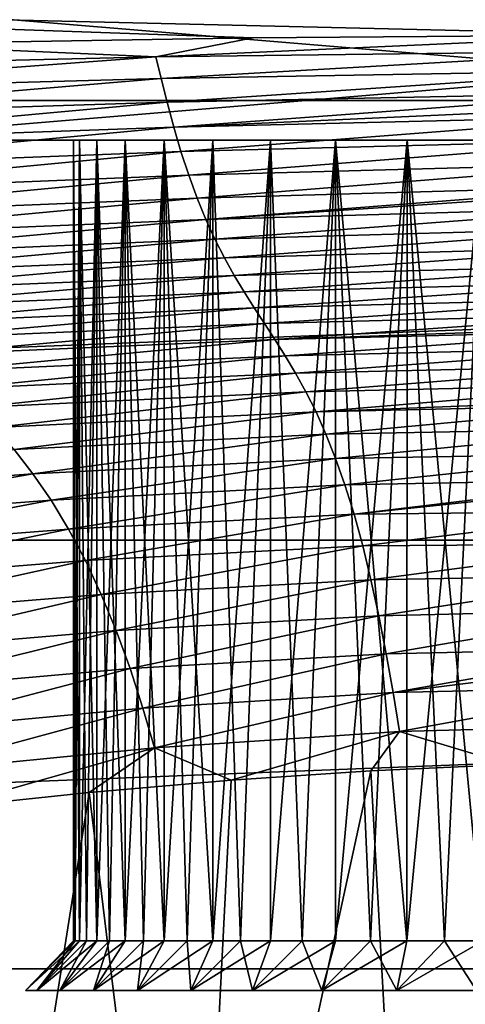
# Model space of a CAD drawing. Header units: metres. Extents: x -105 to 105, y -68 to 103.
# Tile 261 of 416: x -2.3 to -0.66, y 36.05 to 39.68. Entities that reach past the tile are written whole.
import ezdxf

# ---------------------------------------------------------------- set-up
doc = ezdxf.new("R2010")
doc.units = ezdxf.units.M
doc.layers.add('solid_FIT-BATH-150_SW0001', color=7, linetype='CONTINUOUS')
doc.layers.add('solid_FIT-BATH-150_SW0001_01', color=7, linetype='CONTINUOUS')

msp = doc.modelspace()

# ---------------------------------------------------------------- linework, layer by layer
at = {"layer": 'solid_FIT-BATH-150_SW0001'}
for points in [[(-20.881931, 39.382076, 72.796501), (21.201727, 41.032112, 72.796501), (-21.201733, 41.03215, 72.796501)], [(0, 39.813683, -21.663218), (0, 39.623611, -21.558186), (-5.332838, 39.749645, -21.611916)], [(-5.332838, 39.749645, -21.611916), (0, 39.623611, -21.558186), (-1.439012, 39.613415, -21.550802)], [(-5.332838, 39.749645, -21.611916), (-1.439012, 39.613415, -21.550802), (-2.852156, 39.589607, -21.532602)], [(-3, 39.235889, 50.796501), (3, 39.735889, 50.796501), (-3, 39.735889, 50.796501)], [(3, 39.235889, 69.796501), (-3, 39.235889, 69.796501), (-3, 39.735889, 69.796501)], [(-1.796933, 39.542873, -21.507715), (-2.852156, 39.589607, -21.532602), (-1.439012, 39.613415, -21.550802)], [(-1.796933, 39.542873, -21.507715), (-1.439012, 39.613415, -21.550802), (0, 39.623611, -21.558186)], [(0.000003, 39.565395, -21.523188), (-1.796933, 39.542873, -21.507715), (0, 39.623611, -21.558186)], [(-1.796933, 39.542873, -21.507715), (-3.551753, 39.500713, -21.475426), (-2.852156, 39.589607, -21.532602)], [(-3.514789, 39.414722, -21.421591), (-3.551753, 39.500713, -21.475426), (-1.796933, 39.542873, -21.507715)], [(-1.777626, 39.463608, -21.458733), (-3.514789, 39.414722, -21.421591), (-1.796933, 39.542873, -21.507715)], [(-3.47238, 39.320271, -21.36167), (-3.514789, 39.414722, -21.421591), (-1.777626, 39.463608, -21.458733)], [(-1.755709, 39.375538, -21.403427), (-3.47238, 39.320271, -21.36167), (-1.777626, 39.463608, -21.458733)], [(-20.43391, 37.762463, 72.796501), (20.881918, 39.382015, 72.796501), (-20.881931, 39.382076, 72.796501)], [(-3.424899, 39.224239, -21.299929), (-3.47238, 39.320271, -21.36167), (-1.755709, 39.375538, -21.403427)], [(-1.731337, 39.284447, -21.345358), (-3.424899, 39.224239, -21.299929), (-1.755709, 39.375538, -21.403427)], [(-3.372752, 39.130836, -21.239183), (-3.424899, 39.224239, -21.299929), (-1.731337, 39.284447, -21.345358)], [(-1.704697, 39.194267, -21.287096), (-3.372752, 39.130836, -21.239183), (-1.731337, 39.284447, -21.345358)], [(0.299656, 39.235889, 55.874977), (0, 39.235889, 55.896503), (-3, 39.235889, 69.796501)], [(-0.299663, 39.235889, 55.874977), (-3, 39.235889, 69.796501), (0, 39.235889, 55.896503)], [(-0.591677, 39.235889, 55.811356), (-3, 39.235889, 69.796501), (-0.299663, 39.235889, 55.874977)], [(-0.872132, 39.235889, 55.70681), (-3, 39.235889, 69.796501), (-0.591677, 39.235889, 55.811356)], [(-1.135412, 39.235889, 55.563084), (-3, 39.235889, 69.796501), (-0.872132, 39.235889, 55.70681)], [(-1.375316, 39.235889, 55.383392), (-3, 39.235889, 69.796501), (-1.135412, 39.235889, 55.563084)], [(-1.587029, 39.235889, 55.171665), (-3, 39.235889, 69.796501), (-1.375316, 39.235889, 55.383392)], [(-1.766646, 39.235889, 54.931816), (-3, 39.235889, 69.796501), (-1.587029, 39.235889, 55.171665)], [(-1.910345, 39.235889, 54.668556), (-3, 39.235889, 69.796501), (-1.766646, 39.235889, 54.931816)], [(-2.014876, 39.235889, 54.388103), (-3, 39.235889, 69.796501), (-1.910345, 39.235889, 54.668556)], [(-2.078531, 39.235889, 54.095654), (-3, 39.235889, 69.796501), (-2.014876, 39.235889, 54.388103)], [(-2.1, 39.235889, 53.796432), (-3, 39.235889, 69.796501), (-2.078531, 39.235889, 54.095654)], [(-3, 39.235889, 50.796501), (-3, 39.235889, 69.796501), (-2.1, 39.235889, 53.796432)], [(-3, 39.235889, 50.796501), (-2.1, 39.235889, 53.796432), (-2.078517, 39.235889, 53.497242)], [(-3, 39.235889, 50.796501), (-2.078517, 39.235889, 53.497242), (-2.014853, 39.235889, 53.204819)], [(-3, 39.235889, 50.796501), (-2.014853, 39.235889, 53.204819), (-1.910313, 39.235889, 52.924377)], [(-3, 39.235889, 50.796501), (-1.910313, 39.235889, 52.924377), (-1.766599, 39.235889, 52.661114)], [(-3, 39.235889, 50.796501), (-1.766599, 39.235889, 52.661114), (-1.586957, 39.235889, 52.421261)], [(-3, 39.235889, 50.796501), (-1.586957, 39.235889, 52.421261), (-1.375249, 39.235889, 52.209553)], [(-3, 39.235889, 50.796501), (-1.375249, 39.235889, 52.209553), (-1.135379, 39.235889, 52.029896)], [(-3, 39.235889, 50.796501), (-1.135379, 39.235889, 52.029896), (-0.872111, 39.235889, 51.886181)], [(-3, 39.235889, 50.796501), (-0.872111, 39.235889, 51.886181), (-0.591664, 39.235889, 51.781643)], [(-2.1, 39.235889, 53.796432), (-2.094645, 36.285889, 53.646626), (-2.078607, 36.285889, 53.497513)], [(-2.078517, 39.235889, 53.497242), (-2.1, 39.235889, 53.796432), (-2.078607, 36.285889, 53.497513)], [(-2.1, 39.235889, 53.796432), (-2.1, 36.285889, 53.796501), (-2.094645, 36.285889, 53.646626)], [(-2.078531, 39.235889, 54.095654), (-2.094645, 36.285889, 53.946381), (-2.1, 36.285889, 53.796501)], [(-2.1, 39.235889, 53.796432), (-2.078531, 39.235889, 54.095654), (-2.1, 36.285889, 53.796501)], [(-2.078531, 39.235889, 54.095654), (-2.078607, 36.285889, 54.09549), (-2.094645, 36.285889, 53.946381)], [(-2.078517, 39.235889, 53.497242), (-2.078607, 36.285889, 53.497513), (-2.051978, 36.285889, 53.349972)], [(-2.014876, 39.235889, 54.388103), (-2.051978, 36.285889, 54.243031), (-2.078607, 36.285889, 54.09549)], [(-2.078531, 39.235889, 54.095654), (-2.014876, 39.235889, 54.388103), (-2.078607, 36.285889, 54.09549)], [(-2.078517, 39.235889, 53.497242), (-2.051978, 36.285889, 53.349972), (-2.014907, 36.285889, 53.204765)], [(-2.014853, 39.235889, 53.204819), (-2.078517, 39.235889, 53.497242), (-2.014907, 36.285889, 53.204765)], [(-2.014876, 39.235889, 54.388103), (-2.014907, 36.285889, 54.388237), (-2.051978, 36.285889, 54.243031)], [(-2.014853, 39.235889, 53.204819), (-2.014907, 36.285889, 53.204765), (-1.967584, 36.285889, 53.062599)], [(-1.910345, 39.235889, 54.668556), (-1.967584, 36.285889, 54.530407), (-2.014907, 36.285889, 54.388237)], [(-2.014876, 39.235889, 54.388103), (-1.910345, 39.235889, 54.668556), (-2.014907, 36.285889, 54.388237)], [(-2.014853, 39.235889, 53.204819), (-1.967584, 36.285889, 53.062599), (-1.91024, 36.285889, 52.924156)], [(-1.910313, 39.235889, 52.924377), (-2.014853, 39.235889, 53.204819), (-1.91024, 36.285889, 52.924156)], [(-1.910345, 39.235889, 54.668556), (-1.91024, 36.285889, 54.668846), (-1.967584, 36.285889, 54.530407)], [(-1.910345, 39.235889, 54.668556), (-1.766646, 39.235889, 54.931816), (-1.91024, 36.285889, 54.668846)], [(-1.910313, 39.235889, 52.924377), (-1.843174, 36.285889, 52.790165), (-1.766711, 36.285889, 52.661278)], [(-1.766599, 39.235889, 52.661114), (-1.910313, 39.235889, 52.924377), (-1.766711, 36.285889, 52.661278)], [(-1.910313, 39.235889, 52.924377), (-1.91024, 36.285889, 52.924156), (-1.843174, 36.285889, 52.790165)], [(-1.766646, 39.235889, 54.931816), (-1.843174, 36.285889, 54.802837), (-1.91024, 36.285889, 54.668846)], [(-1.766646, 39.235889, 54.931816), (-1.766711, 36.285889, 54.931725), (-1.843174, 36.285889, 54.802837)], [(-1.766599, 39.235889, 52.661114), (-1.766711, 36.285889, 52.661278), (-1.681213, 36.285889, 52.53812)], [(-1.587029, 39.235889, 55.171665), (-1.681213, 36.285889, 55.054882), (-1.766711, 36.285889, 54.931725)], [(-1.766646, 39.235889, 54.931816), (-1.587029, 39.235889, 55.171665), (-1.766711, 36.285889, 54.931725)], [(-1.766599, 39.235889, 52.661114), (-1.681213, 36.285889, 52.53812), (-1.587117, 36.285889, 52.421345)], [(-1.586957, 39.235889, 52.421261), (-1.766599, 39.235889, 52.661114), (-1.587117, 36.285889, 52.421345)], [(-1.587029, 39.235889, 55.171665), (-1.587117, 36.285889, 55.171658), (-1.681213, 36.285889, 55.054882)], [(-1.586957, 39.235889, 52.421261), (-1.587117, 36.285889, 52.421345), (-1.484924, 36.285889, 52.311577)], [(-1.375316, 39.235889, 55.383392), (-1.484924, 36.285889, 55.281425), (-1.587117, 36.285889, 55.171658)], [(-1.587029, 39.235889, 55.171665), (-1.375316, 39.235889, 55.383392), (-1.587117, 36.285889, 55.171658)], [(-1.375249, 39.235889, 52.209553), (-1.586957, 39.235889, 52.421261), (-1.484924, 36.285889, 52.311577)], [(-1.375249, 39.235889, 52.209553), (-1.484924, 36.285889, 52.311577), (-1.375158, 36.285889, 52.209385)], [(-1.375316, 39.235889, 55.383392), (-1.375158, 36.285889, 55.383617), (-1.484924, 36.285889, 55.281425)], [(-1.375316, 39.235889, 55.383392), (-1.135412, 39.235889, 55.563084), (-1.375158, 36.285889, 55.383617)], [(-1.375249, 39.235889, 52.209553), (-1.375158, 36.285889, 52.209385), (-1.258381, 36.285889, 52.115288)], [(-1.135379, 39.235889, 52.029896), (-1.375249, 39.235889, 52.209553), (-1.258381, 36.285889, 52.115288)], [(-1.135412, 39.235889, 55.563084), (-1.258381, 36.285889, 55.477715), (-1.375158, 36.285889, 55.383617)], [(-1.135379, 39.235889, 52.029896), (-1.258381, 36.285889, 52.115288), (-1.135224, 36.285889, 52.029793)], [(-1.135412, 39.235889, 55.563084), (-1.135224, 36.285889, 55.563213), (-1.258381, 36.285889, 55.477715)], [(-1.135412, 39.235889, 55.563084), (-0.872132, 39.235889, 55.70681), (-1.135224, 36.285889, 55.563213)], [(-1.135379, 39.235889, 52.029896), (-1.006335, 36.285889, 51.953327), (-0.872344, 36.285889, 51.886261)], [(-0.872111, 39.235889, 51.886181), (-1.135379, 39.235889, 52.029896), (-0.872344, 36.285889, 51.886261)], [(-1.135379, 39.235889, 52.029896), (-1.135224, 36.285889, 52.029793), (-1.006335, 36.285889, 51.953327)], [(-0.872132, 39.235889, 55.70681), (-1.006335, 36.285889, 55.639675), (-1.135224, 36.285889, 55.563213)], [(-0.872132, 39.235889, 55.70681), (-0.872344, 36.285889, 55.706741), (-1.006335, 36.285889, 55.639675)], [(-0.872111, 39.235889, 51.886181), (-0.872344, 36.285889, 51.886261), (-0.733904, 36.285889, 51.828918)], [(-0.591677, 39.235889, 55.811356), (-0.733904, 36.285889, 55.764084), (-0.872344, 36.285889, 55.706741)], [(-0.872132, 39.235889, 55.70681), (-0.591677, 39.235889, 55.811356), (-0.872344, 36.285889, 55.706741)], [(-0.872111, 39.235889, 51.886181), (-0.733904, 36.285889, 51.828918), (-0.591734, 36.285889, 51.781593)], [(-0.591664, 39.235889, 51.781643), (-0.872111, 39.235889, 51.886181), (-0.591734, 36.285889, 51.781593)], [(-0.591677, 39.235889, 55.811356), (-0.591734, 36.285889, 55.811409), (-0.733904, 36.285889, 55.764084)], [(-3.316409, 39.041313, -21.180578), (-3.372752, 39.130836, -21.239183), (-1.704697, 39.194267, -21.287096)], [(-1.676043, 39.106529, -21.2299), (-3.316409, 39.041313, -21.180578), (-1.704697, 39.194267, -21.287096)], [(-3.256282, 38.956882, -21.125231), (-3.316409, 39.041313, -21.180578), (-1.676043, 39.106529, -21.2299)], [(-1.645569, 39.022644, -21.174963), (-3.256282, 38.956882, -21.125231), (-1.676043, 39.106529, -21.2299)], [(-3.192692, 38.87867, -21.074209), (-3.256282, 38.956882, -21.125231), (-1.645569, 39.022644, -21.174963)], [(-1.613378, 38.943962, -21.12344), (-3.192692, 38.87867, -21.074209), (-1.645569, 39.022644, -21.174963)], [(-3.126132, 38.806557, -21.027813), (-3.192692, 38.87867, -21.074209), (-1.613378, 38.943962, -21.12344)], [(-1.57974, 38.870712, -21.075836), (-3.126132, 38.806557, -21.027813), (-1.613378, 38.943962, -21.12344)], [(-3.057056, 38.739582, -20.985832), (-3.126132, 38.806557, -21.027813), (-1.57974, 38.870712, -21.075836)], [(-1.544877, 38.802258, -21.032148), (-3.057056, 38.739582, -20.985832), (-1.57974, 38.870712, -21.075836)], [(-2.985887, 38.676792, -20.948053), (-3.057056, 38.739582, -20.985832), (-1.544877, 38.802258, -21.032148)], [(-1.508977, 38.737926, -20.992361), (-2.985887, 38.676792, -20.948053), (-1.544877, 38.802258, -21.032148)], [(-2.912976, 38.617184, -20.914227), (-2.985887, 38.676792, -20.948053), (-1.508977, 38.737926, -20.992361)], [(-1.472153, 38.676991, -20.956419), (-2.912976, 38.617184, -20.914227), (-1.508977, 38.737926, -20.992361)], [(-2.838838, 38.559456, -20.883839), (-2.912976, 38.617184, -20.914227), (-1.472153, 38.676991, -20.956419)], [(-1.434701, 38.618259, -20.923931), (-2.838838, 38.559456, -20.883839), (-1.472153, 38.676991, -20.956419)], [(-2.763884, 38.502209, -20.8563), (-2.838838, 38.559456, -20.883839), (-1.434701, 38.618259, -20.923931)], [(-1.396811, 38.560341, -20.894377), (-2.763884, 38.502209, -20.8563), (-1.434701, 38.618259, -20.923931)], [(-2.688508, 38.444046, -20.831028), (-2.763884, 38.502209, -20.8563), (-1.396811, 38.560341, -20.894377)], [(-1.35866, 38.501831, -20.867231), (-2.688508, 38.444046, -20.831028), (-1.396811, 38.560341, -20.894377)], [(-2.613087, 38.383682, -20.807461), (-2.688508, 38.444046, -20.831028), (-1.35866, 38.501831, -20.867231)], [(-1.320406, 38.44138, -20.84197), (-2.613087, 38.383682, -20.807461), (-1.35866, 38.501831, -20.867231)], [(-2.538065, 38.319904, -20.785011), (-2.613087, 38.383682, -20.807461), (-1.320406, 38.44138, -20.84197)], [(-1.282291, 38.377647, -20.817974), (-2.538065, 38.319904, -20.785011), (-1.320406, 38.44138, -20.84197)], [(-2.463829, 38.251461, -20.76306), (-2.538065, 38.319904, -20.785011), (-1.282291, 38.377647, -20.817974)], [(-1.244502, 38.30925, -20.794596), (-2.463829, 38.251461, -20.76306), (-1.282291, 38.377647, -20.817974)], [(-2.3908, 38.177109, -20.740992), (-2.463829, 38.251461, -20.76306), (-1.244502, 38.30925, -20.794596)], [(-1.207258, 38.234821, -20.771185), (-2.3908, 38.177109, -20.740992), (-1.244502, 38.30925, -20.794596)], [(-2.319422, 38.095833, -20.718273), (-2.3908, 38.177109, -20.740992), (-1.207258, 38.234821, -20.771185)], [(-1.170809, 38.15324, -20.747169), (-2.319422, 38.095833, -20.718273), (-1.207258, 38.234821, -20.771185)], [(-2.24996, 38.006889, -20.694431), (-2.319422, 38.095833, -20.718273), (-1.170809, 38.15324, -20.747169)], [(-1.135235, 38.063763, -20.722059), (-2.24996, 38.006889, -20.694431), (-1.170809, 38.15324, -20.747169)], [(-2.24996, 38.006889, -20.694431), (-3.365286, 37.925198, -20.646637), (-2.319422, 38.095833, -20.718273)], [(-2.182782, 37.909523, -20.668982), (-2.24996, 38.006889, -20.694431), (-1.135235, 38.063763, -20.722059)], [(-1.100722, 37.965672, -20.695372), (-2.182782, 37.909523, -20.668982), (-1.135235, 38.063763, -20.722059)], [(-3.267657, 37.827621, -20.622799), (-3.365286, 37.925198, -20.646637), (-2.24996, 38.006889, -20.694431)], [(-2.182782, 37.909523, -20.668982), (-3.267657, 37.827621, -20.622799), (-2.24996, 38.006889, -20.694431)], [(-2.118189, 37.803005, -20.641457), (-2.182782, 37.909523, -20.668982), (-1.100722, 37.965672, -20.695372)], [(-1.067388, 37.858284, -20.66663), (-2.118189, 37.803005, -20.641457), (-1.100722, 37.965672, -20.695372)], [(-3.173952, 37.721046, -20.59687), (-3.267657, 37.827621, -20.622799), (-2.182782, 37.909523, -20.668982)], [(-2.118189, 37.803005, -20.641457), (-3.173952, 37.721046, -20.59687), (-2.182782, 37.909523, -20.668982)], [(-2.056595, 37.687172, -20.611584), (-2.118189, 37.803005, -20.641457), (-1.067388, 37.858284, -20.66663)], [(-1.035472, 37.741634, -20.635612), (-2.056595, 37.687172, -20.611584), (-1.067388, 37.858284, -20.66663)], [(-3.084733, 37.605145, -20.568531), (-3.173952, 37.721046, -20.59687), (-2.118189, 37.803005, -20.641457)], [(-2.056595, 37.687172, -20.611584), (-3.084733, 37.605145, -20.568531), (-2.118189, 37.803005, -20.641457)], [(-19.860888, 36.18375, 72.796501), (20.433884, 37.762379, 72.796501), (-20.43391, 37.762463, 72.796501)], [(-1.998311, 37.562534, -20.579309), (-2.056595, 37.687172, -20.611584), (-1.035472, 37.741634, -20.635612)], [(-1.00511, 37.616512, -20.602343), (-1.998311, 37.562534, -20.579309), (-1.035472, 37.741634, -20.635612)], [(-3.000459, 37.480183, -20.537643), (-3.084733, 37.605145, -20.568531), (-2.056595, 37.687172, -20.611584)], [(-1.998311, 37.562534, -20.579309), (-3.000459, 37.480183, -20.537643), (-2.056595, 37.687172, -20.611584)], [(-1.943236, 37.429668, -20.544596), (-1.998311, 37.562534, -20.579309), (-1.00511, 37.616512, -20.602343)], [(-0.976013, 37.483746, -20.566854), (-1.943236, 37.429668, -20.544596), (-1.00511, 37.616512, -20.602343)], [(-2.921178, 37.346497, -20.504103), (-3.000459, 37.480183, -20.537643), (-1.998311, 37.562534, -20.579309)], [(-1.943236, 37.429668, -20.544596), (-2.921178, 37.346497, -20.504103), (-1.998311, 37.562534, -20.579309)], [(-1.892279, 37.289181, -20.507414), (-1.943236, 37.429668, -20.544596), (-0.976013, 37.483746, -20.566854)], [(-0.948931, 37.344296, -20.529232), (-1.892279, 37.289181, -20.507414), (-0.976013, 37.483746, -20.566854)], [(-2.847947, 37.20438, -20.467762), (-2.921178, 37.346497, -20.504103), (-1.943236, 37.429668, -20.544596)], [(-1.892279, 37.289181, -20.507414), (-2.847947, 37.20438, -20.467762), (-1.943236, 37.429668, -20.544596)], [(-1.845181, 37.143719, -20.468458), (-1.892279, 37.289181, -20.507414), (-0.948931, 37.344296, -20.529232)], [(-0.923408, 37.201, -20.49025), (-1.845181, 37.143719, -20.468458), (-0.948931, 37.344296, -20.529232)], [(-2.780672, 37.056301, -20.429243), (-2.847947, 37.20438, -20.467762), (-1.892279, 37.289181, -20.507414)], [(-1.845181, 37.143719, -20.468458), (-2.780672, 37.056301, -20.429243), (-1.892279, 37.289181, -20.507414)], [(0.004121, 37.221672, -20.497223), (-0.90001, 37.057823, -20.451082), (-0.923408, 37.201, -20.49025)], [(0.004121, 37.221672, -20.497223), (0.005477, 37.081654, -20.458687), (-0.90001, 37.057823, -20.451082)], [(-0.923408, 37.201, -20.49025), (-1.802689, 36.997307, -20.428907), (-1.845181, 37.143719, -20.468458)], [(-0.923408, 37.201, -20.49025), (-0.90001, 37.057823, -20.451082), (-1.802689, 36.997307, -20.428907)], [(-1.845181, 37.143719, -20.468458), (-2.720269, 36.90633, -20.389715), (-2.780672, 37.056301, -20.429243)], [(-1.845181, 37.143719, -20.468458), (-1.802689, 36.997307, -20.428907), (-2.720269, 36.90633, -20.389715)], [(-0.90001, 37.057823, -20.451082), (0.005477, 37.081654, -20.458687), (-0.496193, 36.935642, -20.418081)], [(-1.802689, 36.997307, -20.428907), (-0.90001, 37.057823, -20.451082), (-1.519162, 36.878708, -20.398006)], [(-0.90001, 37.057823, -20.451082), (-1.005072, 36.912598, -20.41036), (-1.519162, 36.878708, -20.398006)], [(-0.90001, 37.057823, -20.451082), (-0.496193, 36.935642, -20.418081), (-1.005072, 36.912598, -20.41036)], [(-2.720269, 36.90633, -20.389715), (-1.802689, 36.997307, -20.428907), (-2.577878, 36.776096, -20.355888)], [(-1.802689, 36.997307, -20.428907), (-2.0423, 36.833393, -20.380169), (-2.577878, 36.776096, -20.355888)], [(-1.802689, 36.997307, -20.428907), (-1.519162, 36.878708, -20.398006), (-2.0423, 36.833393, -20.380169)], [(-1.005072, 36.912598, -20.41036), (-0.496193, 36.935642, -20.418081), (-0.835037, 33.82658, -19.592239)], [(-0.496193, 36.935642, -20.418081), (0.003403, 33.842892, -19.597466), (-0.835037, 33.82658, -19.592239)], [(-1.005072, 36.912598, -20.41036), (-0.835037, 33.82658, -19.592239), (-1.675984, 33.826176, -19.587305)], [(-1.519162, 36.878708, -20.398006), (-1.005072, 36.912598, -20.41036), (-1.675984, 33.826176, -19.587305)], [(-2.0423, 36.833393, -20.380169), (-1.519162, 36.878708, -20.398006), (-1.675984, 33.826176, -19.587305)], [(-2.577878, 36.776096, -20.355888), (-2.0423, 36.833393, -20.380169), (-2.517167, 33.825279, -19.575953)], [(-2.0423, 36.833393, -20.380169), (-1.675984, 33.826176, -19.587305), (-2.517167, 33.825279, -19.575953)], [(-2.277557, 36.102959, 53.640911), (-2.094645, 36.285889, 53.646626), (-2.1, 36.285889, 53.796501)], [(-2.277557, 36.102959, 53.640911), (-2.235201, 36.102959, 53.332134), (-2.094645, 36.285889, 53.646626)], [(-2.277557, 36.102959, 53.952091), (-2.1, 36.285889, 53.796501), (-2.094645, 36.285889, 53.946381)], [(-2.277557, 36.102959, 53.952091), (-2.277557, 36.102959, 53.640911), (-2.1, 36.285889, 53.796501)], [(-2.277557, 36.102959, 53.952091), (-2.094645, 36.285889, 53.946381), (-2.078607, 36.285889, 54.09549)], [(-2.235201, 36.102959, 54.260872), (-2.277557, 36.102959, 53.952091), (-2.078607, 36.285889, 54.09549)], [(-2.235201, 36.102959, 53.332134), (-2.051978, 36.285889, 53.349972), (-2.078607, 36.285889, 53.497513)], [(-2.235201, 36.102959, 53.332134), (-2.150983, 36.102959, 53.031761), (-2.051978, 36.285889, 53.349972)], [(-2.235201, 36.102959, 53.332134), (-2.078607, 36.285889, 53.497513), (-2.094645, 36.285889, 53.646626)], [(-2.235201, 36.102959, 54.260872), (-2.078607, 36.285889, 54.09549), (-2.051978, 36.285889, 54.243031)], [(-2.235201, 36.102959, 54.260872), (-2.051978, 36.285889, 54.243031), (-2.014907, 36.285889, 54.388237)], [(-2.150983, 36.102959, 54.561245), (-2.235201, 36.102959, 54.260872), (-2.014907, 36.285889, 54.388237)], [(-2.150983, 36.102959, 53.031761), (-1.967584, 36.285889, 53.062599), (-2.014907, 36.285889, 53.204765)], [(-2.150983, 36.102959, 53.031761), (-2.026955, 36.102959, 52.746323), (-1.967584, 36.285889, 53.062599)], [(-2.150983, 36.102959, 53.031761), (-2.014907, 36.285889, 53.204765), (-2.051978, 36.285889, 53.349972)], [(-2.150983, 36.102959, 54.561245), (-2.014907, 36.285889, 54.388237), (-1.967584, 36.285889, 54.530407)], [(-2.150983, 36.102959, 54.561245), (-1.967584, 36.285889, 54.530407), (-1.91024, 36.285889, 54.668846)], [(-2.026955, 36.102959, 54.84668), (-2.150983, 36.102959, 54.561245), (-1.91024, 36.285889, 54.668846)], [(-2.026955, 36.102959, 52.746323), (-1.843174, 36.285889, 52.790165), (-1.91024, 36.285889, 52.924156)], [(-2.026955, 36.102959, 52.746323), (-1.865211, 36.102959, 52.480186), (-1.843174, 36.285889, 52.790165)], [(-2.026955, 36.102959, 52.746323), (-1.91024, 36.285889, 52.924156), (-1.967584, 36.285889, 53.062599)], [(-2.026955, 36.102959, 54.84668), (-1.91024, 36.285889, 54.668846), (-1.843174, 36.285889, 54.802837)], [(-2.026955, 36.102959, 54.84668), (-1.843174, 36.285889, 54.802837), (-1.766711, 36.285889, 54.931725)], [(-1.865211, 36.102959, 55.112816), (-2.026955, 36.102959, 54.84668), (-1.766711, 36.285889, 54.931725)], [(-1.865211, 36.102959, 52.480186), (-1.681213, 36.285889, 52.53812), (-1.766711, 36.285889, 52.661278)], [(-1.865211, 36.102959, 52.480186), (-1.668244, 36.102959, 52.238102), (-1.681213, 36.285889, 52.53812)], [(-1.865211, 36.102959, 52.480186), (-1.766711, 36.285889, 52.661278), (-1.843174, 36.285889, 52.790165)], [(-1.865211, 36.102959, 55.112816), (-1.766711, 36.285889, 54.931725), (-1.681213, 36.285889, 55.054882)], [(-1.865211, 36.102959, 55.112816), (-1.681213, 36.285889, 55.054882), (-1.587117, 36.285889, 55.171658)], [(-1.668244, 36.102959, 55.354904), (-1.865211, 36.102959, 55.112816), (-1.587117, 36.285889, 55.171658)], [(-1.668244, 36.102959, 52.238102), (-1.587117, 36.285889, 52.421345), (-1.681213, 36.285889, 52.53812)], [(-1.668244, 36.102959, 52.238102), (-1.484924, 36.285889, 52.311577), (-1.587117, 36.285889, 52.421345)], [(-1.668244, 36.102959, 52.238102), (-1.440656, 36.102959, 52.025646), (-1.484924, 36.285889, 52.311577)], [(-1.668244, 36.102959, 55.354904), (-1.587117, 36.285889, 55.171658), (-1.484924, 36.285889, 55.281425)], [(-1.668244, 36.102959, 55.354904), (-1.484924, 36.285889, 55.281425), (-1.375158, 36.285889, 55.383617)], [(-1.440656, 36.102959, 55.567356), (-1.668244, 36.102959, 55.354904), (-1.375158, 36.285889, 55.383617)], [(-1.440656, 36.102959, 52.025646), (-1.375158, 36.285889, 52.209385), (-1.484924, 36.285889, 52.311577)], [(-1.440656, 36.102959, 52.025646), (-1.258381, 36.285889, 52.115288), (-1.375158, 36.285889, 52.209385)], [(-1.440656, 36.102959, 52.025646), (-1.186392, 36.102959, 51.846096), (-1.258381, 36.285889, 52.115288)], [(-1.440656, 36.102959, 55.567356), (-1.375158, 36.285889, 55.383617), (-1.258381, 36.285889, 55.477715)], [(-1.440656, 36.102959, 55.567356), (-1.258381, 36.285889, 55.477715), (-1.135224, 36.285889, 55.563213)], [(-1.186392, 36.102959, 55.746906), (-1.440656, 36.102959, 55.567356), (-1.135224, 36.285889, 55.563213)], [(-1.186392, 36.102959, 51.846096), (-1.135224, 36.285889, 52.029793), (-1.258381, 36.285889, 52.115288)], [(-1.186392, 36.102959, 51.846096), (-1.006335, 36.285889, 51.953327), (-1.135224, 36.285889, 52.029793)], [(-1.186392, 36.102959, 51.846096), (-0.909346, 36.102959, 51.702503), (-1.006335, 36.285889, 51.953327)], [(-1.186392, 36.102959, 55.746906), (-1.135224, 36.285889, 55.563213), (-1.006335, 36.285889, 55.639675)], [(-1.186392, 36.102959, 55.746906), (-1.006335, 36.285889, 55.639675), (-0.872344, 36.285889, 55.706741)], [(-0.909346, 36.102959, 55.890499), (-1.186392, 36.102959, 55.746906), (-0.872344, 36.285889, 55.706741)], [(-0.909346, 36.102959, 51.702503), (-0.872344, 36.285889, 51.886261), (-1.006335, 36.285889, 51.953327)], [(-0.909346, 36.102959, 51.702503), (-0.733904, 36.285889, 51.828918), (-0.872344, 36.285889, 51.886261)], [(-0.909346, 36.102959, 51.702503), (-0.615764, 36.102959, 51.598259), (-0.733904, 36.285889, 51.828918)], [(-0.909346, 36.102959, 55.890499), (-0.872344, 36.285889, 55.706741), (-0.733904, 36.285889, 55.764084)], [(-0.909346, 36.102959, 55.890499), (-0.733904, 36.285889, 55.764084), (-0.591734, 36.285889, 55.811409)], [(-0.615764, 36.102959, 55.994747), (-0.909346, 36.102959, 55.890499), (-0.591734, 36.285889, 55.811409)], [(-0.615764, 36.102959, 51.598259), (-0.591734, 36.285889, 51.781593), (-0.733904, 36.285889, 51.828918)], [(-19.165815, 34.653969, 72.796501), (19.860846, 36.183647, 72.796501), (-19.860888, 36.18375, 72.796501)], [(2.235201, 36.102959, 53.332134), (-2.235201, 36.102959, 53.332134), (-2.277557, 36.102959, 53.640911)], [(2.277557, 36.102959, 53.640911), (-2.277557, 36.102959, 53.640911), (-2.277557, 36.102959, 53.952091)], [(2.277557, 36.102959, 53.952091), (-2.277557, 36.102959, 53.952091), (-2.235201, 36.102959, 54.260872)], [(2.150983, 36.102959, 53.031761), (-2.150983, 36.102959, 53.031761), (-2.235201, 36.102959, 53.332134)], [(2.235201, 36.102959, 54.260872), (-2.235201, 36.102959, 54.260872), (-2.150983, 36.102959, 54.561245)], [(2.026955, 36.102959, 52.746323), (-2.026955, 36.102959, 52.746323), (-2.150983, 36.102959, 53.031761)], [(2.150983, 36.102959, 54.561245), (-2.150983, 36.102959, 54.561245), (-2.026955, 36.102959, 54.84668)], [(1.865211, 36.102959, 52.480186), (-1.865211, 36.102959, 52.480186), (-2.026955, 36.102959, 52.746323)], [(2.026955, 36.102959, 54.84668), (-2.026955, 36.102959, 54.84668), (-1.865211, 36.102959, 55.112816)], [(1.668244, 36.102959, 52.238102), (-1.668244, 36.102959, 52.238102), (-1.865211, 36.102959, 52.480186)], [(1.865211, 36.102959, 55.112816), (-1.865211, 36.102959, 55.112816), (-1.668244, 36.102959, 55.354904)], [(1.440656, 36.102959, 52.025646), (-1.440656, 36.102959, 52.025646), (-1.668244, 36.102959, 52.238102)], [(1.668244, 36.102959, 55.354904), (-1.668244, 36.102959, 55.354904), (-1.440656, 36.102959, 55.567356)], [(1.186392, 36.102959, 51.846096), (-1.186392, 36.102959, 51.846096), (-1.440656, 36.102959, 52.025646)], [(1.440656, 36.102959, 55.567356), (-1.440656, 36.102959, 55.567356), (-1.186392, 36.102959, 55.746906)], [(0.909346, 36.102959, 51.702503), (-0.909346, 36.102959, 51.702503), (-1.186392, 36.102959, 51.846096)], [(1.186392, 36.102959, 55.746906), (-1.186392, 36.102959, 55.746906), (-0.909346, 36.102959, 55.890499)], [(0.615764, 36.102959, 51.598259), (-0.615764, 36.102959, 51.598259), (-0.909346, 36.102959, 51.702503)], [(0.909346, 36.102959, 55.890499), (-0.909346, 36.102959, 55.890499), (-0.615764, 36.102959, 55.994747)]]:
    msp.add_3dface(points, dxfattribs=at)
at = {"layer": 'solid_FIT-BATH-150_SW0001_01'}
for points in [[(-20.881931, 39.382076, 72.796501), (20.881918, 39.382015, 72.796501), (21.201727, 41.032112, 72.796501)], [(3, 39.235889, 69.796501), (-3, 39.735889, 69.796501), (3, 39.735889, 69.796501)], [(-3, 39.235889, 50.796501), (3, 39.235889, 50.796501), (3, 39.735889, 50.796501)], [(-1.777626, 39.463608, -21.458733), (-1.796933, 39.542873, -21.507715), (0.000003, 39.565395, -21.523188)], [(-1.777626, 39.463608, -21.458733), (0.000003, 39.565395, -21.523188), (0.000009, 39.493256, -21.478821)], [(-1.755709, 39.375538, -21.403427), (-1.777626, 39.463608, -21.458733), (0.000009, 39.493256, -21.478821)], [(-1.755709, 39.375538, -21.403427), (0.000009, 39.493256, -21.478821), (0.000022, 39.411591, -21.42775)], [(-1.731337, 39.284447, -21.345358), (-1.755709, 39.375538, -21.403427), (0.000022, 39.411591, -21.42775)], [(-1.731337, 39.284447, -21.345358), (0.000022, 39.411591, -21.42775), (0.000034, 39.362778, -21.396862)], [(-20.43391, 37.762463, 72.796501), (20.433884, 37.762379, 72.796501), (20.881918, 39.382015, 72.796501)], [(0.000046, 39.325523, -21.373104), (-1.731337, 39.284447, -21.345358), (0.000034, 39.362778, -21.396862)], [(-1.704697, 39.194267, -21.287096), (-1.731337, 39.284447, -21.345358), (0.000046, 39.325523, -21.373104)], [(-1.704697, 39.194267, -21.287096), (0.000046, 39.325523, -21.373104), (0.000083, 39.238937, -21.31735)], [(2.014853, 39.235889, 54.388184), (-3, 39.235889, 69.796501), (3, 39.235889, 69.796501)], [(1.910313, 39.235889, 54.668625), (-3, 39.235889, 69.796501), (2.014853, 39.235889, 54.388184)], [(1.766599, 39.235889, 54.931889), (-3, 39.235889, 69.796501), (1.910313, 39.235889, 54.668625)], [(1.586957, 39.235889, 55.171741), (-3, 39.235889, 69.796501), (1.766599, 39.235889, 54.931889)], [(1.375249, 39.235889, 55.38345), (-3, 39.235889, 69.796501), (1.586957, 39.235889, 55.171741)], [(1.135379, 39.235889, 55.563107), (-3, 39.235889, 69.796501), (1.375249, 39.235889, 55.38345)], [(0.872111, 39.235889, 55.706821), (-3, 39.235889, 69.796501), (1.135379, 39.235889, 55.563107)], [(0.591664, 39.235889, 55.811359), (-3, 39.235889, 69.796501), (0.872111, 39.235889, 55.706821)], [(0.299656, 39.235889, 55.874977), (-3, 39.235889, 69.796501), (0.591664, 39.235889, 55.811359)], [(-3, 39.235889, 50.796501), (-0.591664, 39.235889, 51.781643), (3, 39.235889, 50.796501)], [(-1.676043, 39.106529, -21.2299), (-1.704697, 39.194267, -21.287096), (0.000083, 39.238937, -21.31735)], [(-1.676043, 39.106529, -21.2299), (0.000083, 39.238937, -21.31735), (0.000134, 39.152962, -21.261425)], [(-1.645569, 39.022644, -21.174963), (-1.676043, 39.106529, -21.2299), (0.000134, 39.152962, -21.261425)], [(-1.645569, 39.022644, -21.174963), (0.000134, 39.152962, -21.261425), (0.0002, 39.069084, -21.206505)], [(-1.613378, 38.943962, -21.12344), (-1.645569, 39.022644, -21.174963), (0.0002, 39.069084, -21.206505)], [(-1.613378, 38.943962, -21.12344), (0.0002, 39.069084, -21.206505), (0.000214, 39.05323, -21.196102)], [(0.00028, 38.990372, -21.154823), (-1.613378, 38.943962, -21.12344), (0.000214, 39.05323, -21.196102)], [(-1.57974, 38.870712, -21.075836), (-1.613378, 38.943962, -21.12344), (0.00028, 38.990372, -21.154823)], [(-1.57974, 38.870712, -21.075836), (0.00028, 38.990372, -21.154823), (0.000377, 38.915947, -21.106117)], [(-1.544877, 38.802258, -21.032148), (-1.57974, 38.870712, -21.075836), (0.000377, 38.915947, -21.106117)], [(-1.544877, 38.802258, -21.032148), (0.000377, 38.915947, -21.106117), (0.000487, 38.845112, -21.06036)], [(-1.508977, 38.737926, -20.992361), (-1.544877, 38.802258, -21.032148), (0.000487, 38.845112, -21.06036)], [(-1.508977, 38.737926, -20.992361), (0.000487, 38.845112, -21.06036), (0.000604, 38.777908, -21.018034)], [(-1.472153, 38.676991, -20.956419), (-1.508977, 38.737926, -20.992361), (0.000604, 38.777908, -21.018034)], [(-1.472153, 38.676991, -20.956419), (0.000604, 38.777908, -21.018034), (0.000727, 38.715687, -20.980379)], [(-1.434701, 38.618259, -20.923931), (-1.472153, 38.676991, -20.956419), (0.000727, 38.715687, -20.980379)], [(-1.434701, 38.618259, -20.923931), (0.000727, 38.715687, -20.980379), (0.000861, 38.655426, -20.945917)], [(-1.396811, 38.560341, -20.894377), (-1.434701, 38.618259, -20.923931), (0.000861, 38.655426, -20.945917)], [(-1.396811, 38.560341, -20.894377), (0.000861, 38.655426, -20.945917), (0.001005, 38.595798, -20.91428)], [(-1.35866, 38.501831, -20.867231), (-1.396811, 38.560341, -20.894377), (0.001005, 38.595798, -20.91428)], [(-1.35866, 38.501831, -20.867231), (0.001005, 38.595798, -20.91428), (0.001127, 38.549416, -20.891586)], [(0.001166, 38.535236, -20.884996), (-1.35866, 38.501831, -20.867231), (0.001127, 38.549416, -20.891586)], [(-1.320406, 38.44138, -20.84197), (-1.35866, 38.501831, -20.867231), (0.001166, 38.535236, -20.884996)], [(-1.320406, 38.44138, -20.84197), (0.001166, 38.535236, -20.884996), (0.001339, 38.472878, -20.857876)], [(-1.282291, 38.377647, -20.817974), (-1.320406, 38.44138, -20.84197), (0.001339, 38.472878, -20.857876)], [(-1.282291, 38.377647, -20.817974), (0.001339, 38.472878, -20.857876), (0.001506, 38.406857, -20.832123)], [(-1.244502, 38.30925, -20.794596), (-1.282291, 38.377647, -20.817974), (0.001506, 38.406857, -20.832123)], [(-1.244502, 38.30925, -20.794596), (0.001506, 38.406857, -20.832123), (0.001649, 38.337307, -20.807619)], [(-1.207258, 38.234821, -20.771185), (-1.244502, 38.30925, -20.794596), (0.001649, 38.337307, -20.807619)], [(-1.207258, 38.234821, -20.771185), (0.001649, 38.337307, -20.807619), (0.001731, 38.282543, -20.789762)], [(0.001754, 38.262005, -20.783323), (-1.207258, 38.234821, -20.771185), (0.001731, 38.282543, -20.789762)], [(-1.170809, 38.15324, -20.747169), (-1.207258, 38.234821, -20.771185), (0.001754, 38.262005, -20.783323)], [(-1.170809, 38.15324, -20.747169), (0.001754, 38.262005, -20.783323), (0.001796, 38.174744, -20.757126)], [(-1.135235, 38.063763, -20.722059), (-1.170809, 38.15324, -20.747169), (0.001796, 38.174744, -20.757126)], [(-1.135235, 38.063763, -20.722059), (0.001796, 38.174744, -20.757126), (0.001768, 38.083023, -20.730988)], [(-1.100722, 37.965672, -20.695372), (-1.135235, 38.063763, -20.722059), (0.001768, 38.083023, -20.730988)], [(-1.100722, 37.965672, -20.695372), (0.001768, 38.083023, -20.730988), (0.001729, 37.987621, -20.704662)], [(-1.067388, 37.858284, -20.66663), (-1.100722, 37.965672, -20.695372), (0.001729, 37.987621, -20.704662)], [(-1.067388, 37.858284, -20.66663), (0.001729, 37.987621, -20.704662), (0.001724, 37.970821, -20.700083)], [(0.001739, 37.869232, -20.672583), (-1.067388, 37.858284, -20.66663), (0.001724, 37.970821, -20.700083)], [(-1.035472, 37.741634, -20.635612), (-1.067388, 37.858284, -20.66663), (0.001739, 37.869232, -20.672583)], [(-1.035472, 37.741634, -20.635612), (0.001739, 37.869232, -20.672583), (0.001829, 37.748619, -20.64015)], [(-19.860888, 36.18375, 72.796501), (19.860846, 36.183647, 72.796501), (20.433884, 37.762379, 72.796501)], [(-1.00511, 37.616512, -20.602343), (-1.035472, 37.741634, -20.635612), (0.001829, 37.748619, -20.64015)], [(-1.00511, 37.616512, -20.602343), (0.001829, 37.748619, -20.64015), (0.001907, 37.634644, -20.609529)], [(-0.976013, 37.483746, -20.566854), (-1.00511, 37.616512, -20.602343), (0.001907, 37.634644, -20.609529)], [(-0.976013, 37.483746, -20.566854), (0.001907, 37.634644, -20.609529), (0.002219, 37.506874, -20.575066)], [(-0.948931, 37.344296, -20.529232), (-0.976013, 37.483746, -20.566854), (0.002219, 37.506874, -20.575066)], [(-0.948931, 37.344296, -20.529232), (0.002219, 37.506874, -20.575066), (0.003012, 37.364166, -20.536261)], [(-0.923408, 37.201, -20.49025), (-0.948931, 37.344296, -20.529232), (0.003012, 37.364166, -20.536261)], [(-0.923408, 37.201, -20.49025), (0.003012, 37.364166, -20.536261), (0.003349, 37.31694, -20.523348)], [(0.004121, 37.221672, -20.497223), (-0.923408, 37.201, -20.49025), (0.003349, 37.31694, -20.523348)], [(-19.165815, 34.653969, 72.796501), (19.165754, 34.653847, 72.796501), (19.860846, 36.183647, 72.796501)], [(2.235201, 36.102959, 53.332134), (-2.277557, 36.102959, 53.640911), (2.277557, 36.102959, 53.640911)], [(2.277557, 36.102959, 53.640911), (-2.277557, 36.102959, 53.952091), (2.277557, 36.102959, 53.952091)], [(2.150983, 36.102959, 53.031761), (-2.235201, 36.102959, 53.332134), (2.235201, 36.102959, 53.332134)], [(2.277557, 36.102959, 53.952091), (-2.235201, 36.102959, 54.260872), (2.235201, 36.102959, 54.260872)], [(2.026955, 36.102959, 52.746323), (-2.150983, 36.102959, 53.031761), (2.150983, 36.102959, 53.031761)], [(2.235201, 36.102959, 54.260872), (-2.150983, 36.102959, 54.561245), (2.150983, 36.102959, 54.561245)], [(1.865211, 36.102959, 52.480186), (-2.026955, 36.102959, 52.746323), (2.026955, 36.102959, 52.746323)], [(2.150983, 36.102959, 54.561245), (-2.026955, 36.102959, 54.84668), (2.026955, 36.102959, 54.84668)], [(1.668244, 36.102959, 52.238102), (-1.865211, 36.102959, 52.480186), (1.865211, 36.102959, 52.480186)], [(2.026955, 36.102959, 54.84668), (-1.865211, 36.102959, 55.112816), (1.865211, 36.102959, 55.112816)], [(1.440656, 36.102959, 52.025646), (-1.668244, 36.102959, 52.238102), (1.668244, 36.102959, 52.238102)], [(1.865211, 36.102959, 55.112816), (-1.668244, 36.102959, 55.354904), (1.668244, 36.102959, 55.354904)], [(1.186392, 36.102959, 51.846096), (-1.440656, 36.102959, 52.025646), (1.440656, 36.102959, 52.025646)], [(1.668244, 36.102959, 55.354904), (-1.440656, 36.102959, 55.567356), (1.440656, 36.102959, 55.567356)], [(0.909346, 36.102959, 51.702503), (-1.186392, 36.102959, 51.846096), (1.186392, 36.102959, 51.846096)], [(1.440656, 36.102959, 55.567356), (-1.186392, 36.102959, 55.746906), (1.186392, 36.102959, 55.746906)], [(0.615764, 36.102959, 51.598259), (-0.909346, 36.102959, 51.702503), (0.909346, 36.102959, 51.702503)], [(1.186392, 36.102959, 55.746906), (-0.909346, 36.102959, 55.890499), (0.909346, 36.102959, 55.890499)]]:
    msp.add_3dface(points, dxfattribs=at)

doc.saveas('drawing.dxf')
